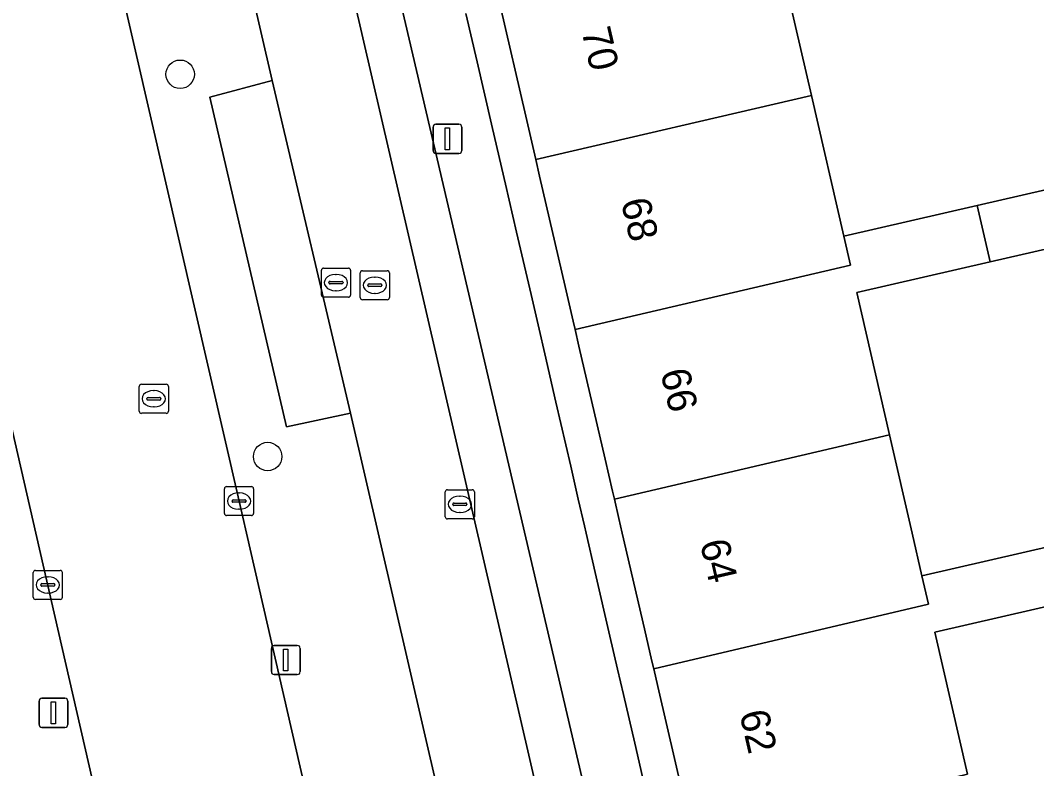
# Model space of a CAD drawing. Extents: x 156412 to 157779, y 382335 to 383768.
# Drawn here: x 156931.83 to 156966.74, y 383241.9 to 383267.62 of the extents above; entities that cross this region are included whole.
import ezdxf

# ---------------------------------------------------------------- set-up
doc = ezdxf.new("R2010")
doc.units = 0
for name, color, linetype in [('IMGEO_Berm_groen', 7, 'Continuous'), ('IMGEO_Boom', 7, 'Continuous'), ('IMGEO_Erf', 7, 'Continuous'), ('IMGEO_Kolk', 7, 'Continuous'), ('IMGEO_Lichtmast', 7, 'Continuous'), ('IMGEO_OVBaan_gesloten', 7, 'Continuous'), ('IMGEO_Pand', 7, 'Continuous'), ('IMGEO_Pand_nummerreeks', 7, 'Continuous'), ('IMGEO_Parkeervlak_open', 7, 'Continuous'), ('IMGEO_Rijbaan_lokaal_gesloten', 7, 'Continuous'), ('IMGEO_Rioolput', 7, 'Continuous'), ('IMGEO_Voetpad_open', 7, 'Continuous')]:
    doc.layers.add(name, color=color, linetype=linetype)

msp = doc.modelspace()

# ---------------------------------------------------------------- linework, layer by layer
at = {"layer": 'IMGEO_Berm_groen'}
for points in [[(156903.19, 383407.661), (156905.568, 383397.246), (156912.337, 383368.106), (156917.027, 383348.073), (156921.33, 383329.097), (156930.329, 383290.11), (156934.742, 383271.089), (156939.341, 383251.098), (156939.593, 383249.999), (156943.691, 383232.123), (156948.081, 383213.092), (156952.648, 383193.045)], [(156956.275, 383189.486), (156953.647, 383201.298), (156950.329, 383216.209), (156948.389, 383224.925), (156947.722, 383224.748), (156945.01, 383236.269), (156945.483, 383236.381), (156947.179, 383236.784), (156943.172, 383254.114), (156940.972, 383253.652), (156938.34, 383264.981), (156940.478, 383265.548), (156936.86, 383281.208)]]:
    msp.add_lwpolyline(points, dxfattribs=at)
msp.add_lwpolyline([(156928.184, 383268.218), (156919.339, 383306.196), (156914.565, 383327.212), (156910.056, 383346.657), (156905.912, 383364.684), (156903.691, 383374.292), (156900.514, 383373.541), (156909.949, 383332.845), (156929.018, 383250), (156936.125, 383219.122), (156940.9, 383198.361), (156955.674, 383134.126), (156956.546, 383130.37), (156959.779, 383131.147), (156955.088, 383151.44), (156950.701, 383170.43), (156946.08, 383190.398), (156941.291, 383211.195), (156937.12, 383229.206), (156932.364, 383250)], close=True, dxfattribs=at)
at = {"layer": 'IMGEO_Boom'}
for centre in [(156937.319, 383265.765), (156940.324, 383252.629)]:
    msp.add_circle(centre, 0.489, dxfattribs=at)
at = {"layer": 'IMGEO_Erf'}
for points in [[(156967.082, 383272.063), (156962.448, 383270.996), (156957.868, 383269.942), (156958.999, 383265.031), (156960.111, 383260.199), (156964.691, 383261.253), (156969.337, 383262.323)], [(156969.786, 383260.388), (156965.136, 383259.317), (156960.556, 383258.263), (156961.68, 383253.379), (156962.458, 383249.999), (156962.798, 383248.529), (156967.378, 383249.583), (156969.189, 383249.999), (156972.022, 383250.651)], [(156971.667, 383237.664), (156970.695, 383241.82), (156972.641, 383242.268), (156973.61, 383238.089), (156974.117, 383235.905), (156978.424, 383236.89), (156978.612, 383236.933), (156979.067, 383235.042), (156983.134, 383235.987), (156982.184, 383240.078), (156981.214, 383244.254), (156973.904, 383242.552), (156972.468, 383248.717), (156967.823, 383247.648), (156963.243, 383246.593), (156964.364, 383241.72), (156961.069, 383240.917), (156961.112, 383240.731), (156961.254, 383240.122), (156963.251, 383231.545), (156968.346, 383232.578), (156972.623, 383233.574)]]:
    msp.add_lwpolyline(points, close=True, dxfattribs=at)
for points in [[(156954.615, 383240.873), (156953.724, 383244.723), (156953.584, 383245.329), (156953.522, 383245.6), (156953.265, 383246.71), (156952.503, 383249.999), (156952.387, 383250.5), (156952.234, 383251.163), (156952.171, 383251.435), (156951.914, 383252.544), (156951.017, 383256.425), (156950.885, 383256.997), (156950.819, 383257.282), (156950.544, 383258.472), (156949.667, 383262.262), (156949.535, 383262.832), (156949.464, 383263.139), (156949.19, 383264.327), (156948.311, 383268.127)], [(156947.135, 383267.855), (156947.521, 383266.189), (156948.015, 383264.054), (156948.29, 383262.867), (156948.493, 383261.99), (156948.877, 383260.333), (156949.371, 383258.199), (156949.646, 383257.011), (156949.844, 383256.154), (156950.228, 383254.497), (156950.735, 383252.293), (156950.995, 383251.164), (156951.206, 383250.248), (156951.264, 383250), (156951.576, 383248.65), (156952.083, 383246.458), (156952.344, 383245.327), (156952.547, 383244.45), (156952.932, 383242.784), (156953.434, 383240.621)]]:
    msp.add_lwpolyline(points, dxfattribs=at)
at = {"layer": 'IMGEO_Kolk'}
for p, q in [((156938.841, 383250.673), (156938.841, 383251.525)), ((156938.916, 383251.599), (156939.768, 383251.599)), ((156939.842, 383251.525), (156939.842, 383250.673)), ((156939.329, 383251.379), (156939.354, 383251.379)), ((156946.426, 383250.562), (156946.426, 383251.414)), ((156946.501, 383251.488), (156947.353, 383251.488)), ((156946.914, 383251.268), (156946.939, 383251.268)), ((156947.427, 383251.414), (156947.427, 383250.562)), ((156939.1, 383251.093), (156939.1, 383251.105)), ((156939.538, 383251.056), (156939.14, 383251.056)), ((156939.143, 383251.142), (156939.541, 383251.142)), ((156939.352, 383250.819), (156939.327, 383250.819)), ((156939.584, 383251.105), (156939.584, 383251.093)), ((156946.685, 383250.982), (156946.685, 383250.994)), ((156947.123, 383250.945), (156946.725, 383250.945)), ((156946.728, 383251.031), (156947.126, 383251.031)), ((156947.169, 383250.994), (156947.169, 383250.982)), ((156939.768, 383250.599), (156938.916, 383250.599)), ((156947.353, 383250.488), (156946.501, 383250.488)), ((156946.937, 383250.708), (156946.912, 383250.708)), ((156932.346, 383248.718), (156933.198, 383248.718)), ((156932.271, 383247.792), (156932.271, 383248.644)), ((156932.759, 383248.498), (156932.784, 383248.498)), ((156933.272, 383248.644), (156933.272, 383247.792)), ((156932.53, 383248.212), (156932.53, 383248.224)), ((156932.968, 383248.175), (156932.57, 383248.175)), ((156932.573, 383248.261), (156932.971, 383248.261)), ((156933.014, 383248.224), (156933.014, 383248.212)), ((156933.198, 383247.718), (156932.346, 383247.718)), ((156932.782, 383247.938), (156932.757, 383247.938))]:
    msp.add_line(p, q, dxfattribs=at)
for points in [[(156938.841, 383250.673), (156938.841, 383251.525)], [(156938.916, 383251.599), (156939.768, 383251.599)], [(156939.842, 383251.525), (156939.842, 383250.673)], [(156946.426, 383250.562), (156946.426, 383251.414)], [(156946.501, 383251.488), (156947.353, 383251.488)], [(156947.427, 383251.414), (156947.427, 383250.562)], [(156939.768, 383250.599), (156938.916, 383250.599)], [(156947.353, 383250.488), (156946.501, 383250.488)], [(156932.346, 383248.718), (156933.198, 383248.718)], [(156932.271, 383247.792), (156932.271, 383248.644)], [(156933.272, 383248.644), (156933.272, 383247.792)], [(156933.198, 383247.718), (156932.346, 383247.718)]]:
    msp.add_lwpolyline(points, dxfattribs=at)
for centre, radius, start, end in [((156938.918, 383251.523), 0.0765, 91.552, 178.448), ((156938.918, 383251.523), 0.0765, 91.552, 178.448), ((156939.766, 383251.523), 0.0765, 1.552, 88.448), ((156939.766, 383251.523), 0.0765, 1.552, 88.448), ((156946.503, 383251.412), 0.0765, 91.552, 178.448), ((156946.503, 383251.412), 0.0765, 91.552, 178.448), ((156947.351, 383251.412), 0.0765, 1.552, 88.448), ((156947.351, 383251.412), 0.0765, 1.552, 88.448), ((156939.14, 383251.102), 0.0403, 85.8775, 175.7526), ((156939.137, 383251.092), 0.0366, 178.938, 274.7102), ((156939.541, 383251.099), 0.043, 264.8664, 352.4533), ((156939.545, 383251.104), 0.0386, 1.7309, 96.639), ((156946.725, 383250.991), 0.0403, 85.8775, 175.7526), ((156946.722, 383250.981), 0.0366, 178.938, 274.7102), ((156947.126, 383250.988), 0.043, 264.8664, 352.4533), ((156947.13, 383250.993), 0.0386, 1.7309, 96.639), ((156938.918, 383250.675), 0.0765, 181.552, 268.448), ((156938.918, 383250.675), 0.0765, 181.552, 268.448), ((156939.766, 383250.675), 0.0765, 271.552, 358.448), ((156939.766, 383250.675), 0.0765, 271.552, 358.448), ((156946.503, 383250.564), 0.0765, 181.552, 268.448), ((156946.503, 383250.564), 0.0765, 181.552, 268.448), ((156947.351, 383250.564), 0.0765, 271.552, 358.448), ((156947.351, 383250.564), 0.0765, 271.552, 358.448), ((156932.348, 383248.642), 0.0765, 91.552, 178.448), ((156932.348, 383248.642), 0.0765, 91.552, 178.448), ((156933.196, 383248.642), 0.0765, 1.552, 88.448), ((156933.196, 383248.642), 0.0765, 1.552, 88.448), ((156932.57, 383248.221), 0.0403, 85.8775, 175.7526), ((156932.567, 383248.211), 0.0366, 178.938, 274.7102), ((156932.971, 383248.218), 0.043, 264.8664, 352.4533), ((156932.975, 383248.223), 0.0386, 1.7309, 96.639), ((156932.348, 383247.794), 0.0765, 181.552, 268.448), ((156932.348, 383247.794), 0.0765, 181.552, 268.448), ((156933.196, 383247.794), 0.0765, 271.552, 358.448), ((156933.196, 383247.794), 0.0765, 271.552, 358.448)]:
    msp.add_arc(centre, radius, start, end, dxfattribs=at)
for centre, major_axis, ratio, start_param, end_param in [((156939.328, 383251.099), (-0.387, 0.002), 0.722429, 4.712389, 7.853982), ((156939.353, 383251.099), (-0.39, 0.002), 0.717154, 1.570796, 4.712389), ((156946.913, 383250.988), (-0.387, 0.002), 0.722429, 4.712389, 7.853982), ((156946.938, 383250.988), (-0.39, 0.002), 0.717154, 1.570796, 4.712389), ((156932.758, 383248.218), (-0.387, 0.002), 0.722429, 4.712389, 7.853982), ((156932.783, 383248.218), (-0.39, 0.002), 0.717154, 1.570796, 4.712389)]:
    msp.add_ellipse(centre, major_axis=major_axis, ratio=ratio, start_param=start_param, end_param=end_param, dxfattribs=at)
at = {"layer": 'IMGEO_Lichtmast'}
for p, q in [((156946.005, 383263.147), (156946.005, 383263.947)), ((156946.005, 383263.947), (156946.005, 383263.147)), ((156946.105, 383264.047), (156946.895, 383264.047)), ((156946.895, 383264.047), (156946.105, 383264.047)), ((156946.995, 383263.947), (156946.995, 383263.147)), ((156946.995, 383263.147), (156946.995, 383263.947)), ((156946.895, 383263.047), (156946.105, 383263.047)), ((156946.105, 383263.047), (156946.895, 383263.047)), ((156940.453, 383245.238), (156940.453, 383246.038)), ((156940.453, 383246.038), (156940.453, 383245.238)), ((156940.553, 383246.138), (156941.343, 383246.138)), ((156941.343, 383246.138), (156940.553, 383246.138)), ((156941.443, 383246.038), (156941.443, 383245.238)), ((156941.443, 383245.238), (156941.443, 383246.038)), ((156941.343, 383245.138), (156940.553, 383245.138)), ((156940.553, 383245.138), (156941.343, 383245.138)), ((156932.472, 383243.423), (156932.472, 383244.223)), ((156932.472, 383244.223), (156932.472, 383243.423)), ((156932.572, 383244.323), (156933.362, 383244.323)), ((156933.362, 383244.323), (156932.572, 383244.323)), ((156933.462, 383244.223), (156933.462, 383243.423)), ((156933.462, 383243.423), (156933.462, 383244.223)), ((156933.362, 383243.323), (156932.572, 383243.323)), ((156932.572, 383243.323), (156933.362, 383243.323))]:
    msp.add_line(p, q, dxfattribs=at)
for points in [[(156946.425, 383263.922), (156946.575, 383263.922), (156946.575, 383263.172), (156946.425, 383263.172), (156946.425, 383263.922)], [(156940.873, 383246.013), (156941.023, 383246.013), (156941.023, 383245.263), (156940.873, 383245.263), (156940.873, 383246.013)], [(156932.892, 383244.198), (156933.042, 383244.198), (156933.042, 383243.448), (156932.892, 383243.448), (156932.892, 383244.198)]]:
    msp.add_lwpolyline(points, dxfattribs=at)
for centre, start, end in [((156946.105, 383263.947), 90, 180), ((156946.105, 383263.947), 90, 180), ((156946.895, 383263.947), 0, 90), ((156946.895, 383263.947), 360, 90), ((156946.105, 383263.147), 180, 270), ((156946.105, 383263.147), 180, 270), ((156946.895, 383263.147), 270, 0), ((156946.895, 383263.147), 270, 0), ((156940.553, 383246.038), 90, 180), ((156940.553, 383246.038), 90, 180), ((156941.343, 383246.038), 0, 90), ((156941.343, 383246.038), 360, 90), ((156940.553, 383245.238), 180, 270), ((156940.553, 383245.238), 180, 270), ((156941.343, 383245.238), 270, 0), ((156941.343, 383245.238), 270, 0), ((156932.572, 383244.223), 90, 180), ((156932.572, 383244.223), 90, 180), ((156933.362, 383244.223), 0, 90), ((156933.362, 383244.223), 360, 90), ((156932.572, 383243.423), 180, 270), ((156932.572, 383243.423), 180, 270), ((156933.362, 383243.423), 270, 0), ((156933.362, 383243.423), 270, 0)]:
    msp.add_arc(centre, 0.1, start, end, dxfattribs=at)
at = {"layer": 'IMGEO_OVBaan_gesloten'}
for points in [[(156893.788, 383417.14), (156899.018, 383394.504), (156903.691, 383374.292), (156905.912, 383364.684), (156910.056, 383346.657), (156914.565, 383327.212), (156919.339, 383306.196), (156928.184, 383268.218), (156932.364, 383250), (156937.12, 383229.206), (156941.291, 383211.195), (156946.08, 383190.398), (156950.701, 383170.43), (156955.088, 383151.44), (156959.779, 383131.147), (156960.249, 383129.114), (156960.392, 383128.494), (156961.894, 383121.934), (156982.207, 383034.26)], [(156967.122, 383130.536), (156966.653, 383132.564), (156965.636, 383136.958), (156961.996, 383152.751), (156957.51, 383172.189), (156952.648, 383193.045), (156948.081, 383213.092), (156943.691, 383232.123), (156939.593, 383249.999), (156939.341, 383251.098), (156934.742, 383271.089), (156930.329, 383290.11), (156921.33, 383329.097), (156917.027, 383348.073), (156912.337, 383368.106), (156905.568, 383397.246), (156903.19, 383407.661)]]:
    msp.add_lwpolyline(points, dxfattribs=at)
at = {"layer": 'IMGEO_Pand'}
for points in [[(156958.999, 383265.031), (156957.868, 383269.942), (156962.448, 383270.996), (156962.001, 383272.94), (156957.421, 383271.885), (156957.657, 383270.856), (156948.186, 383268.666), (156948.311, 383268.127), (156949.19, 383264.327), (156949.464, 383263.139), (156949.535, 383262.832)], [(156958.999, 383265.031), (156949.535, 383262.832), (156949.667, 383262.262), (156950.544, 383258.472), (156950.819, 383257.282), (156950.885, 383256.997), (156960.339, 383259.205), (156960.111, 383260.199)], [(156965.136, 383259.317), (156969.786, 383260.388), (156969.337, 383262.323), (156964.691, 383261.253)], [(156961.68, 383253.379), (156960.556, 383258.263), (156965.136, 383259.317), (156964.691, 383261.253), (156960.111, 383260.199), (156960.339, 383259.205), (156950.885, 383256.997), (156951.017, 383256.425), (156951.914, 383252.544), (156952.171, 383251.435), (156952.234, 383251.163)], [(156953.584, 383245.329), (156963.022, 383247.554), (156962.798, 383248.529), (156962.458, 383249.999), (156961.68, 383253.379), (156952.234, 383251.163), (156952.387, 383250.5), (156952.503, 383249.999), (156953.265, 383246.71), (156953.522, 383245.6)], [(156963.243, 383246.593), (156967.823, 383247.648), (156967.378, 383249.583), (156962.798, 383248.529), (156963.022, 383247.554), (156953.584, 383245.329), (156953.724, 383244.723), (156954.615, 383240.873), (156954.949, 383239.427), (156961.069, 383240.917), (156964.364, 383241.72)]]:
    msp.add_lwpolyline(points, close=True, dxfattribs=at)
at = {"layer": 'IMGEO_Parkeervlak_open'}
for points in [[(156919.691, 383377.608), (156918.069, 383377.269), (156921.243, 383363.591), (156953.782, 383222.97), (156954.778, 383218.559), (156956.421, 383218.944), (156925.681, 383350.348)], [(156940.478, 383265.548), (156938.34, 383264.981), (156940.972, 383253.652), (156943.172, 383254.114)]]:
    msp.add_lwpolyline(points, close=True, dxfattribs=at)
at = {"layer": 'IMGEO_Rijbaan_lokaal_gesloten'}
msp.add_lwpolyline([(156924.029, 383336.754), (156927.806, 383320.455), (156930.479, 383308.991), (156934.201, 383292.683), (156936.86, 383281.208), (156940.478, 383265.548), (156943.172, 383254.114), (156947.179, 383236.784), (156949.827, 383225.31), (156948.389, 383224.925), (156950.329, 383216.209), (156955.051, 383217.364), (156954.778, 383218.559), (156953.782, 383222.97), (156921.243, 383363.591)], dxfattribs=at)
at = {"layer": 'IMGEO_Rioolput'}
for p, q in [((156942.17, 383258.179), (156942.17, 383259.031)), ((156942.245, 383259.105), (156943.097, 383259.105)), ((156942.658, 383258.885), (156942.683, 383258.885)), ((156943.171, 383259.031), (156943.171, 383258.179)), ((156943.506, 383258.089), (156943.506, 383258.941)), ((156943.581, 383259.015), (156944.433, 383259.015)), ((156944.507, 383258.941), (156944.507, 383258.089)), ((156942.429, 383258.599), (156942.429, 383258.611)), ((156942.867, 383258.562), (156942.469, 383258.562)), ((156942.472, 383258.648), (156942.87, 383258.648)), ((156942.913, 383258.611), (156942.913, 383258.599)), ((156943.765, 383258.509), (156943.765, 383258.521)), ((156943.808, 383258.558), (156944.206, 383258.558)), ((156943.994, 383258.795), (156944.019, 383258.795)), ((156944.249, 383258.521), (156944.249, 383258.509)), ((156942.681, 383258.325), (156942.656, 383258.325)), ((156944.203, 383258.472), (156943.805, 383258.472)), ((156944.017, 383258.235), (156943.992, 383258.235)), ((156943.097, 383258.105), (156942.245, 383258.105)), ((156944.433, 383258.015), (156943.581, 383258.015)), ((156935.913, 383254.188), (156935.913, 383255.04)), ((156935.988, 383255.114), (156936.84, 383255.114)), ((156936.914, 383255.04), (156936.914, 383254.188)), ((156936.215, 383254.657), (156936.613, 383254.657)), ((156936.401, 383254.894), (156936.426, 383254.894)), ((156936.172, 383254.608), (156936.172, 383254.62)), ((156936.61, 383254.571), (156936.212, 383254.571)), ((156936.424, 383254.334), (156936.399, 383254.334)), ((156936.656, 383254.62), (156936.656, 383254.608)), ((156936.84, 383254.114), (156935.988, 383254.114))]:
    msp.add_line(p, q, dxfattribs=at)
for points in [[(156942.17, 383258.179), (156942.17, 383259.031)], [(156942.245, 383259.105), (156943.097, 383259.105)], [(156943.171, 383259.031), (156943.171, 383258.179)], [(156943.506, 383258.089), (156943.506, 383258.941)], [(156943.581, 383259.015), (156944.433, 383259.015)], [(156944.507, 383258.941), (156944.507, 383258.089)], [(156943.097, 383258.105), (156942.245, 383258.105)], [(156944.433, 383258.015), (156943.581, 383258.015)], [(156935.913, 383254.188), (156935.913, 383255.04)], [(156935.988, 383255.114), (156936.84, 383255.114)], [(156936.914, 383255.04), (156936.914, 383254.188)], [(156936.84, 383254.114), (156935.988, 383254.114)]]:
    msp.add_lwpolyline(points, dxfattribs=at)
for centre, radius, start, end in [((156942.247, 383259.029), 0.0765, 91.552, 178.448), ((156942.247, 383259.029), 0.0765, 91.552, 178.448), ((156943.095, 383259.029), 0.0765, 1.552, 88.448), ((156943.095, 383259.029), 0.0765, 1.552, 88.448), ((156943.583, 383258.939), 0.0765, 91.552, 178.448), ((156943.583, 383258.939), 0.0765, 91.552, 178.448), ((156944.431, 383258.939), 0.0765, 1.552, 88.448), ((156944.431, 383258.939), 0.0765, 1.552, 88.448), ((156942.469, 383258.608), 0.0403, 85.8775, 175.7526), ((156942.466, 383258.598), 0.0366, 178.938, 274.7102), ((156942.87, 383258.605), 0.043, 264.8664, 352.4533), ((156942.874, 383258.61), 0.0386, 1.7309, 96.639), ((156943.805, 383258.518), 0.0403, 85.8775, 175.7526), ((156943.802, 383258.508), 0.0366, 178.938, 274.7102), ((156944.206, 383258.515), 0.043, 264.8664, 352.4533), ((156944.21, 383258.52), 0.0386, 1.7309, 96.639), ((156942.247, 383258.181), 0.0765, 181.552, 268.448), ((156942.247, 383258.181), 0.0765, 181.552, 268.448), ((156943.095, 383258.181), 0.0765, 271.552, 358.448), ((156943.095, 383258.181), 0.0765, 271.552, 358.448), ((156943.583, 383258.091), 0.0765, 181.552, 268.448), ((156943.583, 383258.091), 0.0765, 181.552, 268.448), ((156944.431, 383258.091), 0.0765, 271.552, 358.448), ((156944.431, 383258.091), 0.0765, 271.552, 358.448), ((156935.99, 383255.038), 0.0765, 91.552, 178.448), ((156935.99, 383255.038), 0.0765, 91.552, 178.448), ((156936.838, 383255.038), 0.0765, 1.552, 88.448), ((156936.838, 383255.038), 0.0765, 1.552, 88.448), ((156936.212, 383254.617), 0.0403, 85.8775, 175.7526), ((156936.617, 383254.619), 0.0386, 1.7309, 96.639), ((156936.209, 383254.607), 0.0366, 178.938, 274.7102), ((156936.613, 383254.614), 0.043, 264.8664, 352.4533), ((156935.99, 383254.19), 0.0765, 181.552, 268.448), ((156935.99, 383254.19), 0.0765, 181.552, 268.448), ((156936.838, 383254.19), 0.0765, 271.552, 358.448), ((156936.838, 383254.19), 0.0765, 271.552, 358.448)]:
    msp.add_arc(centre, radius, start, end, dxfattribs=at)
for centre, major_axis, ratio, start_param, end_param in [((156942.657, 383258.605), (-0.387, 0.002), 0.722429, 4.712389, 7.853982), ((156942.682, 383258.605), (-0.39, 0.002), 0.717154, 1.570796, 4.712389), ((156943.993, 383258.515), (-0.387, 0.002), 0.722429, 4.712389, 7.853982), ((156944.018, 383258.515), (-0.39, 0.002), 0.717154, 1.570796, 4.712389), ((156936.4, 383254.614), (-0.387, 0.002), 0.722429, 4.712389, 7.853982), ((156936.425, 383254.614), (-0.39, 0.002), 0.717154, 1.570796, 4.712389)]:
    msp.add_ellipse(centre, major_axis=major_axis, ratio=ratio, start_param=start_param, end_param=end_param, dxfattribs=at)
at = {"layer": 'IMGEO_Voetpad_open'}
for points in [[(156911.307, 383404.993), (156911.646, 383405.081), (156913.241, 383405.493), (156919.347, 383379.146), (156919.691, 383377.608), (156925.681, 383350.348), (156956.421, 383218.944), (156954.778, 383218.559), (156955.051, 383217.364)], [(156953.434, 383240.621), (156952.932, 383242.784), (156952.547, 383244.45), (156952.344, 383245.327), (156952.083, 383246.458), (156951.576, 383248.65), (156951.264, 383250), (156951.206, 383250.248), (156950.995, 383251.164), (156950.735, 383252.293), (156950.228, 383254.497), (156949.844, 383256.154), (156949.646, 383257.011), (156949.371, 383258.199), (156948.877, 383260.333), (156948.493, 383261.99), (156948.29, 383262.867), (156948.015, 383264.054), (156947.521, 383266.189), (156947.135, 383267.855)]]:
    msp.add_lwpolyline(points, dxfattribs=at)

# ---------------------------------------------------------------- texts
at = {"layer": 'IMGEO_Pand_nummerreeks'}
for s, rotation, p in [('70', 283.0215, (156951.097, 383267.264)), ('68', 283.0215, (156952.453, 383261.399)), ('66', 283.0215, (156953.81, 383255.536)), ('64', 283.0215, (156955.167, 383249.672)), ('62', 283.0231, (156956.523, 383243.809))]:
    msp.add_text(s, height=1, rotation=rotation, dxfattribs=at).set_placement(p)

doc.saveas('drawing.dxf')
